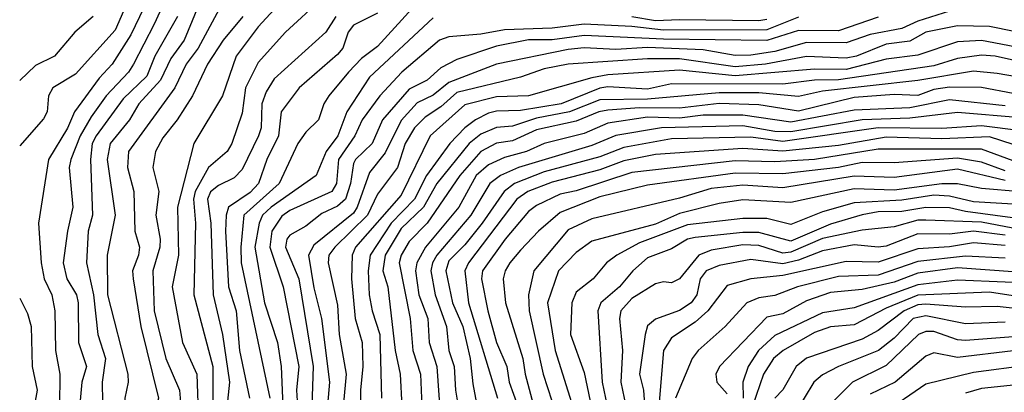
# Model space of a CAD drawing. Header units: metres. Extents: x -51132 to -49532, y -231222 to -229437.
# Tile 307 of 656: x -51132 to -51070, y -229919 to -229896. Entities that reach past the tile are written whole.
import ezdxf

# ---------------------------------------------------------------- set-up
doc = ezdxf.new("R2010")
doc.units = ezdxf.units.M
for name, color, linetype in [('CONTOUR_HALF', 8, 'Continuous'), ('CONTOUR_INDEX', 1, 'Continuous'), ('CONTOUR_INTER', 3, 'Continuous')]:
    doc.layers.add(name, color=color, linetype=linetype)

msp = doc.modelspace()

# ---------------------------------------------------------------- linework, layer by layer
at = {"layer": 'CONTOUR_HALF'}
for points, elevation in [([(-51120.838, -229891.259), (-51123.121, -229896.259), (-51124.42, -229898.759), (-51124.728, -229899.259), (-51126.134, -229900.759), (-51127.08, -229902.078), (-51127.78, -229903.259), (-51128.364, -229904.759), (-51128.471, -229905.259), (-51128.236, -229907.759), (-51128.575, -229909.259), (-51128.836, -229911.259), (-51128.616, -229912.259), (-51128.014, -229913.259), (-51127.899, -229913.759), (-51127.885, -229916.259), (-51127.385, -229917.759), (-51127.673, -229918.759), (-51127.942, -229921.759)], 48.5), ([(-51120.08, -229894.445), (-51121.236, -229897.259), (-51122.08, -229898.404), (-51122.726, -229899.759), (-51124.086, -229901.259), (-51124.68, -229902.259), (-51125.884, -229903.759), (-51126.072, -229904.759), (-51125.574, -229908.259), (-51126.071, -229910.759), (-51126.053, -229913.259), (-51124.783, -229918.259), (-51124.762, -229918.759), (-51124.973, -229919.759), (-51124.922, -229921.259), (-51125.227, -229922.259), (-51126.08, -229923.632), (-51126.328, -229924.259), (-51126.878, -229926.759), (-51127.238, -229927.759), (-51128.598, -229929.759), (-51129.869, -229932.259), (-51131.58, -229934.238)], 47.5), ([(-51124.76, -229894.759), (-51125.58, -229896.624), (-51128.08, -229899.382), (-51129.506, -229900.259), (-51129.763, -229900.759), (-51129.847, -229901.759), (-51130.08, -229902.195), (-51131.58, -229903.888)], 49.5), ([(-51112.58, -229894.626), (-51114.852, -229896.759), (-51116.58, -229898.649), (-51117.379, -229900.259), (-51117.58, -229901.84), (-51118.234, -229903.759), (-51118.537, -229904.259), (-51119.704, -229905.259), (-51120.533, -229906.759), (-51120.639, -229907.259), (-51120.518, -229908.759), (-51120.631, -229913.259), (-51119.422, -229917.759), (-51119.441, -229920.759)], 45.5), ([(-51109.08, -229895.556), (-51110.58, -229896.319), (-51110.925, -229896.759), (-51111.252, -229897.759), (-51111.58, -229898.15), (-51114.008, -229900.259), (-51115.132, -229901.759), (-51115.293, -229903.259), (-51116.039, -229904.759), (-51116.556, -229906.259), (-51117.08, -229906.825), (-51118.438, -229907.759), (-51118.583, -229908.259), (-51118.624, -229909.259), (-51118.438, -229912.759), (-51117.962, -229914.259), (-51117.756, -229916.759), (-51117.133, -229919.759)], 44.5), ([(-51117.549, -229895.759), (-51118.785, -229897.259), (-51119.758, -229898.759), (-51120.7, -229900.759), (-51121.665, -229902.259), (-51122.58, -229903.387), (-51123.042, -229904.259), (-51123.201, -229905.259), (-51122.82, -229906.759), (-51123.022, -229908.259), (-51122.753, -229909.759), (-51122.766, -229910.259), (-51123.209, -229911.759), (-51123.114, -229914.259), (-51122.392, -229917.259), (-51121.517, -229919.259), (-51121.405, -229920.759)], 46.5), ([(-51105.58, -229895.848), (-51109.58, -229899.575), (-51111.001, -229901.759), (-51111.561, -229903.259), (-51112.3, -229904.259), (-51112.93, -229905.759), (-51115.753, -229907.759), (-51116.296, -229908.259), (-51116.51, -229908.759), (-51116.781, -229910.259), (-51116.179, -229913.759), (-51115.353, -229916.259), (-51115.123, -229917.759), (-51115.007, -229920.759)], 43.5), ([(-51077.58, -229895.816), (-51080.08, -229896.658), (-51082.58, -229896.637), (-51084.58, -229897.282), (-51091.08, -229897.196), (-51096.08, -229896.965), (-51098.08, -229897.233), (-51099.58, -229897.227), (-51101.58, -229897.638), (-51104.08, -229898.464), (-51105.08, -229898.995), (-51105.952, -229899.759), (-51107.08, -229900.341), (-51108.765, -229902.259), (-51109.408, -229903.759), (-51110.461, -229904.759), (-51110.58, -229905.011), (-51110.772, -229906.259), (-51111.093, -229907.259), (-51111.58, -229907.699), (-51112.58, -229908.146), (-51113.58, -229908.95), (-51114.58, -229909.505), (-51114.782, -229909.759), (-51114.86, -229910.259), (-51114.011, -229912.259), (-51113.125, -229917.759), (-51113.212, -229920.259)], 42.5), ([(-51084.58, -229895.963), (-51085.08, -229896.046), (-51090.08, -229895.966), (-51091.58, -229896.047), (-51093.08, -229895.784)], 43.5), ([(-51064.58, -229897.616), (-51070.58, -229896.398), (-51072.58, -229896.346), (-51074.58, -229896.744), (-51075.58, -229897.327), (-51077.08, -229897.515), (-51078.938, -229898.259), (-51079.58, -229898.382), (-51082.08, -229898.283), (-51084.66, -229898.759), (-51086.58, -229898.935), (-51090.08, -229898.433), (-51092.08, -229898.418), (-51097.08, -229898.762), (-51098.58, -229899.055), (-51100.08, -229899.576), (-51104.08, -229900.539), (-51105.08, -229901.441), (-51106.08, -229902.089), (-51106.753, -229902.759), (-51107.34, -229903.759), (-51107.816, -229905.259), (-51109.08, -229906.925), (-51109.708, -229908.259), (-51111.754, -229910.259), (-51112.124, -229910.759), (-51112.185, -229911.259), (-51111.58, -229913.919), (-51111.48, -229915.759), (-51111.053, -229918.259), (-51111.5, -229923.259)], 41.5), ([(-51065.08, -229899.42), (-51070.217, -229898.259), (-51071.08, -229898.19), (-51072.58, -229898.407), (-51074.08, -229898.871), (-51080.08, -229899.755), (-51081.58, -229899.774), (-51083.58, -229900.019), (-51090.58, -229899.999), (-51092.08, -229900.327), (-51094.58, -229900.197), (-51095.08, -229900.262), (-51097.528, -229901.259), (-51100.08, -229901.683), (-51101.58, -229901.717), (-51102.08, -229901.834), (-51102.902, -229902.259), (-51103.58, -229902.768), (-51104.528, -229903.759), (-51105.985, -229905.759), (-51106.744, -229907.259), (-51108.222, -229908.759), (-51109.526, -229910.759), (-51109.662, -229911.759), (-51109.592, -229913.259), (-51109.417, -229914.259), (-51108.934, -229915.759), (-51108.811, -229919.759)], 40.5), ([(-51069.08, -229900.615), (-51071.08, -229900.233), (-51073.08, -229900.207), (-51074.08, -229900.354), (-51075.08, -229900.735), (-51076.58, -229900.68), (-51079.08, -229900.864), (-51082.58, -229901.726), (-51085.08, -229901.325), (-51087.58, -229901.233), (-51090.08, -229901.526), (-51092.58, -229901.511), (-51094.58, -229901.652), (-51095.155, -229901.759), (-51096.58, -229902.338), (-51099.08, -229902.89), (-51100.58, -229903.575), (-51101.58, -229903.726), (-51102.58, -229904.257), (-51103.885, -229905.759), (-51105.954, -229908.759), (-51107.08, -229909.919), (-51107.577, -229910.759), (-51107.7, -229911.259), (-51107.017, -229914.759), (-51106.847, -229916.759), (-51106.371, -229918.259), (-51106.266, -229920.759)], 39.5), ([(-51068.58, -229902.131), (-51072.58, -229901.792), (-51075.58, -229902.151), (-51078.58, -229902.262), (-51083.08, -229903.014), (-51084.08, -229902.986), (-51086.08, -229902.64), (-51091.206, -229902.759), (-51094.08, -229903.248), (-51095.58, -229903.87), (-51100.212, -229905.259), (-51101.338, -229905.759), (-51102.006, -229906.259), (-51103.211, -229908.259), (-51105.329, -229910.759), (-51105.609, -229911.259), (-51105.715, -229911.759), (-51105.446, -229913.259), (-51104.74, -229915.259), (-51104.581, -229916.759), (-51104.246, -229917.759), (-51104.158, -229919.259), (-51103.909, -229920.759)], 38.5), ([(-51069.08, -229903.806), (-51070.58, -229903.324), (-51073.58, -229903.462), (-51077.08, -229903.359), (-51080.08, -229903.886), (-51083.58, -229904.239), (-51086.08, -229904.074), (-51091.58, -229904.449), (-51093.58, -229904.848), (-51095.08, -229905.405), (-51098.08, -229906.178), (-51099.624, -229906.759), (-51100.301, -229907.259), (-51103.337, -229911.259), (-51103.568, -229911.759), (-51103.352, -229913.759), (-51101.532, -229919.759)], 37.5), ([(-51069.58, -229905.474), (-51071.08, -229904.929), (-51072.58, -229904.663), (-51076.58, -229904.96), (-51078.58, -229904.943), (-51080.08, -229905.249), (-51083.58, -229905.665), (-51086.58, -229905.623), (-51092.08, -229906.366), (-51095.08, -229907.102), (-51097.58, -229908.091), (-51098.951, -229909.259), (-51100.08, -229910.454), (-51100.747, -229911.259), (-51101.048, -229911.759), (-51101.172, -229912.259), (-51101.02, -229913.759), (-51099.929, -229917.259), (-51099.778, -229918.259), (-51098.706, -229922.259)], 36.5), ([(-51068.58, -229906.782), (-51071.08, -229906.578), (-51072.58, -229906.294), (-51073.58, -229906.275), (-51076.58, -229906.676), (-51079.08, -229906.599), (-51083.08, -229907.461), (-51086.08, -229907.285), (-51087.58, -229907.513), (-51090.08, -229908.157), (-51091.58, -229908.812), (-51095.58, -229909.89), (-51096.58, -229910.605), (-51097.678, -229911.759), (-51098.381, -229913.759), (-51097.899, -229916.759), (-51096.644, -229920.759)], 35.5), ([(-51065.08, -229908.968), (-51072.08, -229908.024), (-51073.08, -229907.796), (-51074.58, -229907.767), (-51076.08, -229908.023), (-51077.58, -229908.048), (-51078.58, -229908.231), (-51080.58, -229908.817), (-51083.08, -229909.882), (-51085.08, -229909.347), (-51086.08, -229909.335), (-51089.08, -229909.657), (-51089.58, -229909.765), (-51090.58, -229910.361), (-51092.08, -229910.941), (-51093.001, -229911.759), (-51093.849, -229912.759), (-51095.02, -229913.759), (-51095.211, -229914.259), (-51094.933, -229918.759), (-51094.42, -229921.259)], 34.5), ([(-51069.58, -229909.517), (-51071.58, -229909.253), (-51073.08, -229909.452), (-51075.08, -229909.437), (-51077.08, -229910.197), (-51077.58, -229910.265), (-51079.08, -229910.119), (-51081.08, -229910.497), (-51082.58, -229911.087), (-51083.58, -229911.321), (-51085.58, -229911.052), (-51087.58, -229911.411), (-51088.402, -229911.759), (-51088.766, -229912.259), (-51088.976, -229913.259), (-51089.343, -229913.759), (-51090.08, -229914.254), (-51091.58, -229914.791), (-51092.08, -229915.204), (-51092.227, -229915.759), (-51092.591, -229918.259), (-51092.336, -229919.259), (-51092.224, -229920.759)], 33.5), ([(-51069.58, -229910.96), (-51072.08, -229910.834), (-51075.08, -229911.174), (-51077.58, -229912.028), (-51080.08, -229912.115), (-51082.66, -229912.759), (-51084.08, -229913.296), (-51085.08, -229913.443), (-51085.831, -229913.759), (-51087.209, -229915.259), (-51088.907, -229916.759), (-51089.267, -229917.259), (-51090.33, -229919.759)], 32.5), ([(-51066.58, -229912.599), (-51072.58, -229912.331), (-51075.08, -229912.637), (-51079.08, -229914.078), (-51081.08, -229914.401), (-51084.08, -229915.813), (-51085.1, -229916.759), (-51085.753, -229917.759), (-51086.094, -229918.759), (-51086.074, -229919.759)], 31.5), ([(-51131.58, -229913.462), (-51131.08, -229914.445), (-51130.867, -229915.259), (-51130.803, -229917.759), (-51130.486, -229919.259), (-51130.755, -229920.759), (-51130.63, -229921.759), (-51130.697, -229922.259), (-51131.58, -229923.671)], 49.5), ([(-51068.58, -229914.167), (-51070.08, -229913.992), (-51072.08, -229914.043), (-51074.58, -229913.858), (-51075.08, -229913.898), (-51075.939, -229914.259), (-51077.58, -229915.497), (-51078.58, -229916.056), (-51082.08, -229917.238), (-51082.726, -229917.759), (-51083.58, -229919.235), (-51084.08, -229919.757)], 30.5), ([(-51069.08, -229915.902), (-51072.08, -229916.136), (-51072.58, -229916.094), (-51074.08, -229915.571), (-51074.58, -229915.572), (-51075.047, -229915.759), (-51077.08, -229917.704), (-51079.198, -229918.759), (-51082.699, -229922.259)], 29.5), ([(-51068.08, -229917.694), (-51071.58, -229918.144), (-51074.58, -229918.872), (-51077.326, -229920.759)], 28.5)]:
    msp.add_lwpolyline(points, dxfattribs=dict(at, elevation=elevation))
at = {"layer": 'CONTOUR_INDEX'}
for points, elevation in [([(-51126.955, -229895.759), (-51128.118, -229896.759), (-51129.386, -229898.259), (-51130.58, -229898.85), (-51131.58, -229899.797)], 50), ([(-51111.691, -229895.759), (-51112.332, -229896.759), (-51115.58, -229899.693), (-51116.08, -229900.508), (-51116.338, -229901.259), (-51116.391, -229902.759), (-51116.561, -229903.259), (-51117.58, -229905.384), (-51118.08, -229905.906), (-51119.08, -229906.381), (-51119.58, -229906.786), (-51119.775, -229907.259), (-51119.558, -229908.759), (-51119.411, -229913.259), (-51118.817, -229915.759), (-51118.381, -229918.759), (-51118.693, -229921.759)], 45), ([(-51065.58, -229900.128), (-51070.08, -229899.344), (-51071.58, -229899.203), (-51075.08, -229899.788), (-51081.08, -229900.468), (-51082.58, -229900.789), (-51085.08, -229900.568), (-51087.58, -229900.565), (-51092.08, -229900.969), (-51095.08, -229901.004), (-51096.989, -229901.759), (-51099.08, -229902.164), (-51100.58, -229902.667), (-51101.58, -229902.747), (-51102.58, -229903.155), (-51103.305, -229903.759), (-51105.343, -229906.259), (-51106.179, -229907.759), (-51107.58, -229909.094), (-51108.598, -229910.759), (-51108.726, -229911.759), (-51108.416, -229912.759), (-51107.964, -229916.759), (-51107.643, -229918.259), (-51107.546, -229920.259)], 40), ([(-51069.08, -229907.567), (-51071.58, -229907.412), (-51073.08, -229907.062), (-51074.08, -229907.003), (-51076.08, -229907.305), (-51079.08, -229907.482), (-51081.08, -229908.049), (-51083.08, -229908.835), (-51084.58, -229908.456), (-51086.08, -229908.46), (-51089.58, -229908.855), (-51092.58, -229909.988), (-51094.024, -229910.759), (-51094.658, -229911.259), (-51095.51, -229912.259), (-51096.58, -229913.105), (-51096.848, -229913.759), (-51096.938, -229915.759), (-51096.08, -229918.139), (-51095.212, -229922.259)], 35), ([(-51069.58, -229914.984), (-51072.08, -229915.087), (-51074.58, -229914.578), (-51075.382, -229914.759), (-51076.58, -229915.995), (-51077.565, -229916.759), (-51080.065, -229917.759), (-51081.08, -229918.294), (-51081.631, -229918.759), (-51082.845, -229920.759)], 30)]:
    msp.add_lwpolyline(points, dxfattribs=dict(at, elevation=elevation))
at = {"layer": 'CONTOUR_INTER'}
for points, elevation in [([(-51121.08, -229889.632), (-51124.58, -229896.909), (-51125.773, -229898.759), (-51126.58, -229899.642), (-51128.136, -229901.759), (-51128.58, -229902.787), (-51129.772, -229904.759), (-51130.403, -229908.759), (-51130.238, -229911.259), (-51130.04, -229912.259), (-51129.552, -229913.259), (-51129.377, -229914.259), (-51129.335, -229916.759), (-51129.063, -229918.259), (-51129.083, -229920.259), (-51129.576, -229922.759), (-51131.58, -229925.958)], 49), ([(-51118.745, -229894.759), (-51120.354, -229897.759), (-51121.102, -229898.759), (-51121.818, -229900.259), (-51124.728, -229904.259), (-51124.799, -229905.259), (-51124.407, -229906.759), (-51124.332, -229909.259), (-51124.034, -229910.259), (-51124.097, -229910.759), (-51124.483, -229911.759), (-51124.452, -229912.259), (-51123.961, -229915.259), (-51122.842, -229919.759), (-51123.445, -229921.759), (-51125.207, -229924.759), (-51126.137, -229928.759), (-51126.949, -229929.759), (-51127.58, -229931.051), (-51128.58, -229932.007), (-51129.08, -229932.695), (-51129.766, -229933.759), (-51130.468, -229935.259), (-51131.58, -229936.619)], 47), ([(-51115.055, -229894.759), (-51116.58, -229896.415), (-51117.97, -229898.259), (-51118.825, -229900.759), (-51120.622, -229903.759), (-51121.65, -229907.759), (-51121.591, -229910.759), (-51121.987, -229912.759), (-51121.342, -229916.259), (-51120.446, -229918.259), (-51120.333, -229921.259)], 46), ([(-51106.885, -229895.259), (-51109.08, -229897.662), (-51110.08, -229898.397), (-51110.9, -229899.259), (-51112.137, -229900.759), (-51112.442, -229901.259), (-51112.786, -229902.259), (-51113.58, -229903.043), (-51114.08, -229903.748), (-51115.26, -229906.259), (-51117.473, -229908.259), (-51117.677, -229910.259), (-51117.649, -229911.259), (-51115.839, -229919.759)], 44), ([(-51073.08, -229895.441), (-51075.08, -229896.051), (-51076.08, -229896.526), (-51078.08, -229896.897), (-51079.58, -229897.423), (-51082.08, -229897.4), (-51084.08, -229897.959), (-51085.58, -229898.189), (-51086.58, -229898.212), (-51088.58, -229897.865), (-51092.08, -229897.706), (-51094.08, -229897.843), (-51096.08, -229897.743), (-51097.08, -229897.831), (-51101.58, -229898.767), (-51104.58, -229899.921), (-51105.58, -229900.706), (-51106.58, -229901.184), (-51107.58, -229902.296), (-51108.58, -229904.342), (-51109.58, -229905.582), (-51110.343, -229907.759), (-51110.58, -229908.13), (-51113.08, -229910.146), (-51113.407, -229910.759), (-51113.08, -229912.817), (-51112.598, -229914.759), (-51112.093, -229918.759), (-51112.574, -229924.259)], 42), ([(-51121.646, -229895.759), (-51123.076, -229898.259), (-51123.58, -229899.511), (-51125.08, -229900.943), (-51126.776, -229903.259), (-51127.02, -229903.759), (-51127.128, -229904.759), (-51127.003, -229908.259), (-51127.263, -229909.259), (-51127.368, -229911.259), (-51126.935, -229913.259), (-51126.655, -229915.759), (-51126.179, -229917.259), (-51126.382, -229918.759), (-51126.343, -229921.259), (-51126.759, -229922.759), (-51128.311, -229926.759), (-51128.542, -229927.759), (-51130.693, -229931.759), (-51131.037, -229932.259), (-51131.58, -229932.705)], 48), ([(-51082.58, -229895.81), (-51084.58, -229896.609), (-51091.08, -229896.626), (-51093.08, -229896.387), (-51096.08, -229896.255), (-51098.08, -229896.505), (-51101.08, -229896.597), (-51102.58, -229896.879), (-51104.58, -229897.044), (-51105.168, -229897.259), (-51107.542, -229899.259), (-51108.924, -229900.759), (-51110.045, -229902.259), (-51110.492, -229903.259), (-51111.53, -229904.759), (-51111.652, -229906.259), (-51111.947, -229906.759), (-51114.58, -229907.961), (-51115.08, -229908.309), (-51115.72, -229909.259), (-51115.849, -229910.259), (-51115.004, -229912.759), (-51114.022, -229917.759), (-51114.162, -229919.259), (-51114.103, -229920.259)], 43), ([(-51064.58, -229898.514), (-51071.08, -229897.277), (-51072.58, -229897.367), (-51075.08, -229898.19), (-51077.08, -229898.448), (-51079.58, -229899.094), (-51081.58, -229899.077), (-51086.58, -229899.502), (-51090.08, -229899.15), (-51094.58, -229899.438), (-51095.58, -229899.619), (-51099.58, -229900.757), (-51101.58, -229900.809), (-51103.58, -229901.311), (-51105.754, -229903.259), (-51107.58, -229906.99), (-51110.463, -229910.259), (-51110.665, -229910.759), (-51110.711, -229912.259), (-51110.468, -229914.759), (-51110.044, -229916.259), (-51109.986, -229917.759), (-51110.134, -229919.259), (-51110.116, -229920.759)], 41), ([(-51069.58, -229901.389), (-51073.08, -229901.006), (-51075.58, -229901.507), (-51079.08, -229901.646), (-51083.08, -229902.413), (-51086.08, -229901.975), (-51088.58, -229901.966), (-51090.08, -229902.152), (-51092.08, -229902.095), (-51094.58, -229902.478), (-51096.08, -229903.115), (-51098.58, -229903.756), (-51099.69, -229904.259), (-51101.08, -229904.624), (-51102.08, -229905.098), (-51102.87, -229905.759), (-51103.957, -229907.759), (-51106.061, -229910.259), (-51106.608, -229911.259), (-51106.684, -229911.759), (-51106.482, -229913.259), (-51105.91, -229914.759), (-51105.815, -229916.259), (-51105.334, -229917.759), (-51105.14, -229920.759)], 39), ([(-51068.58, -229902.95), (-51071.08, -229902.631), (-51073.58, -229902.801), (-51077.58, -229902.759), (-51083.58, -229903.625), (-51085.58, -229903.355), (-51090.58, -229903.452), (-51093.58, -229904.002), (-51095.08, -229904.584), (-51098.58, -229905.541), (-51100.453, -229906.259), (-51101.11, -229906.759), (-51102.489, -229908.759), (-51103.58, -229910.127), (-51104.58, -229911.129), (-51104.781, -229911.759), (-51104.364, -229913.759), (-51103.704, -229915.259), (-51103.24, -229917.259), (-51103.08, -229918.855), (-51102.711, -229920.759)], 38), ([(-51069.08, -229904.832), (-51071.08, -229904.103), (-51077.58, -229904.097), (-51081.58, -229904.75), (-51084.08, -229904.911), (-51086.58, -229904.847), (-51093.08, -229905.569), (-51096.58, -229906.721), (-51097.58, -229906.93), (-51099.08, -229907.64), (-51099.58, -229908.02), (-51101.044, -229909.759), (-51102.459, -229911.759), (-51102.524, -229912.259), (-51102.14, -229914.259), (-51101.596, -229916.259), (-51100.945, -229917.759), (-51100.784, -229918.759), (-51100.244, -229920.259)], 37), ([(-51069.58, -229906.086), (-51072.58, -229905.356), (-51076.58, -229905.885), (-51079.08, -229905.794), (-51083.58, -229906.528), (-51086.08, -229906.376), (-51088.08, -229906.584), (-51090.08, -229907.185), (-51095.58, -229908.486), (-51097.08, -229909.174), (-51099.245, -229911.759), (-51099.573, -229913.259), (-51099.541, -229914.259), (-51098.644, -229918.259), (-51097.835, -229920.759)], 36), ([(-51066.58, -229909.563), (-51071.08, -229908.686), (-51074.58, -229908.564), (-51075.08, -229908.57), (-51076.58, -229908.979), (-51078.58, -229909.192), (-51081.08, -229909.723), (-51083.08, -229910.591), (-51083.58, -229910.635), (-51085.08, -229910.168), (-51086.08, -229910.116), (-51088.08, -229910.449), (-51088.856, -229910.759), (-51090.08, -229912.26), (-51090.58, -229912.503), (-51091.08, -229912.453), (-51091.58, -229912.578), (-51093.08, -229913.501), (-51093.764, -229914.259), (-51093.852, -229914.759), (-51093.658, -229916.759), (-51093.765, -229918.759), (-51093.345, -229920.759)], 34), ([(-51069.58, -229910.163), (-51071.58, -229909.994), (-51073.08, -229910.248), (-51075.08, -229910.381), (-51077.58, -229911.208), (-51079.58, -229911.16), (-51083.58, -229912.058), (-51085.584, -229912.259), (-51087.08, -229912.677), (-51088.295, -229914.259), (-51089.08, -229914.987), (-51090.58, -229915.972), (-51091.083, -229916.759), (-51091.37, -229920.259)], 33), ([(-51067.08, -229911.962), (-51072.58, -229911.562), (-51075.08, -229911.901), (-51076.58, -229912.462), (-51078.58, -229912.93), (-51080.58, -229913.109), (-51082.08, -229913.638), (-51083.58, -229914.457), (-51084.58, -229914.672), (-51087.56, -229917.759), (-51087.78, -229918.259), (-51087.729, -229918.759), (-51087.08, -229919.486)], 32), ([(-51069.08, -229913.319), (-51070.58, -229913.085), (-51075.08, -229913.289), (-51077.08, -229914.094), (-51079.08, -229915.145), (-51080.58, -229915.275), (-51081.58, -229915.637), (-51083.561, -229916.759), (-51084.171, -229917.259), (-51084.796, -229918.259), (-51085.474, -229920.259)], 31), ([(-51069.08, -229916.79), (-51072.58, -229917.211), (-51074.08, -229916.916), (-51074.58, -229917.115), (-51076.501, -229918.759), (-51078.08, -229919.504)], 29), ([(-51067.08, -229918.734), (-51071.08, -229919.157), (-51072.08, -229919.441)], 28)]:
    msp.add_lwpolyline(points, dxfattribs=dict(at, elevation=elevation))

doc.saveas('drawing.dxf')
